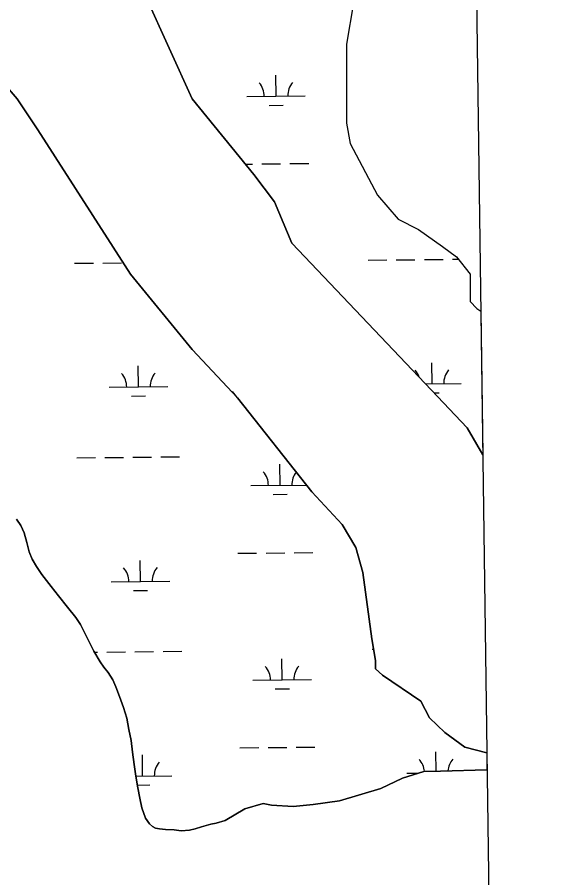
# Model space of a CAD drawing. Extents: x 3734862 to 3772949, y 391520 to 417239.
# Drawn here: x 3769923 to 3770844, y 405826 to 407298 of the extents above; entities that cross this region are included whole.
import ezdxf

# ---------------------------------------------------------------- set-up
doc = ezdxf.new("R2010")
doc.units = 0
for name, color, linetype in [('V-GRID-FRAM', 7, 'Continuous'), ('V-TOPO-SHOR', 7, 'Continuous'), ('V-WETL-SWMP', 7, 'Continuous')]:
    doc.layers.add(name, color=color, linetype=linetype)

msp = doc.modelspace()

# ---------------------------------------------------------------- linework, layer by layer
at = {"layer": 'V-GRID-FRAM'}
msp.add_lwpolyline([(3738832.3, 415033.8), (3770599.2, 415447.4), (3770843.8, 397266.6), (3739061.1, 396852.8), (3738832.3, 415033.8)], dxfattribs=at)
at = {"layer": 'V-TOPO-SHOR'}
for p, q in [((3770140.1, 407339.6), (3770222.2, 407157.7)), ((3769923.1, 407157.7), (3769887.9, 407198.8)), ((3769958.3, 407104.9), (3769923.1, 407157.7)), ((3770222.2, 407157.7), (3770327.8, 407028.6)), ((3770116.7, 406858.4), (3769958.3, 407104.9)), ((3770327.8, 407028.6), (3770363, 406981.6)), ((3770363, 406981.6), (3770392.3, 406911.2)), ((3770392.3, 406911.2), (3770631.5, 406659.6)), ((3770222.2, 406729.3), (3770116.7, 406858.4)), ((3770299.4, 406646.6), (3770222.2, 406729.3)), ((3770631.5, 406659.6), (3770692.1, 406595.1)), ((3770426.6, 406486.1), (3770299.4, 406646.6)), ((3770692.1, 406595.1), (3770718.9, 406549.1)), ((3770478.5, 406430), (3770426.6, 406486.1)), ((3769921.7, 406439), (3769929, 406428.4)), ((3770501.7, 406390.5), (3770478.5, 406430)), ((3769929, 406428.4), (3769934.8, 406415.9)), ((3769934.8, 406415.9), (3769939.5, 406399.5)), ((3769939.5, 406399.5), (3769943.3, 406383.5)), ((3770513.7, 406348.1), (3770501.7, 406390.5)), ((3769943.3, 406383.5), (3769948.7, 406371)), ((3769948.7, 406371), (3769956.1, 406358.1)), ((3769956.1, 406358.1), (3769965.4, 406344.4)), ((3769965.4, 406344.4), (3769980.9, 406324)), ((3770529.5, 406234.6), (3770513.7, 406348.1)), ((3769980.9, 406324), (3769993.4, 406308)), ((3769993.4, 406308), (3770009.3, 406288.8)), ((3770009.3, 406288.8), (3770023.3, 406270.8)), ((3770023.3, 406270.8), (3770031, 406259.1)), ((3770031, 406259.1), (3770039.5, 406243.4)), ((3770039.5, 406243.4), (3770046.5, 406228.2)), ((3770046.5, 406228.2), (3770054.3, 406213.3)), ((3770535.7, 406197.8), (3770529.5, 406234.6)), ((3770054.3, 406213.3), (3770064.7, 406195)), ((3770064.7, 406195), (3770071.3, 406186.3)), ((3770535.8, 406183.5), (3770535.7, 406197.8)), ((3770071.3, 406186.3), (3770078.7, 406177)), ((3770547.4, 406172.3), (3770535.8, 406183.5)), ((3770078.7, 406177), (3770086.5, 406164.4)), ((3770086.5, 406164.4), (3770091.9, 406152.3)), ((3770613.3, 406127.8), (3770547.4, 406172.3)), ((3770091.9, 406152.3), (3770097.7, 406135.9)), ((3770097.7, 406135.9), (3770105, 406117.2)), ((3770627.9, 406099.6), (3770613.3, 406127.8)), ((3770105, 406117.2), (3770110.4, 406098.8)), ((3770110.4, 406098.8), (3770113.8, 406079.7)), ((3770653.9, 406074.3), (3770627.9, 406099.6)), ((3770113.8, 406079.7), (3770117.7, 406060.5)), ((3770688.3, 406049.2), (3770653.9, 406074.3)), ((3770117.7, 406060.5), (3770120.3, 406041)), ((3770725.8, 406039.9), (3770688.3, 406049.2)), ((3770120.3, 406041), (3770123, 406019.9)), ((3770123, 406019.9), (3770126, 405999.6)), ((3770581.6, 405996.1), (3770618.4, 406008)), ((3770618.4, 406008), (3770646.8, 406008.4)), ((3770646.8, 406008.4), (3770726.1, 406010.7)), ((3770126, 405999.6), (3770129.1, 405979.7)), ((3770544.9, 405978.6), (3770581.6, 405996.1)), ((3770129.1, 405979.7), (3770132.5, 405962.2)), ((3770474.1, 405957.7), (3770544.9, 405978.6)), ((3770132.5, 405962.2), (3770136.3, 405945.4)), ((3770136.3, 405945.4), (3770142.1, 405928.2)), ((3770278.5, 405923.8), (3770312.3, 405944.1)), ((3770312.3, 405944.1), (3770343.5, 405953.1)), ((3770343.5, 405953.1), (3770357.7, 405950.4)), ((3770357.7, 405950.4), (3770394.7, 405948.1)), ((3770394.7, 405948.1), (3770428.8, 405951.4)), ((3770428.8, 405951.4), (3770474.1, 405957.7)), ((3770142.1, 405928.2), (3770149.1, 405918.4)), ((3770149.1, 405918.4), (3770154.2, 405913.7)), ((3770238.3, 405913), (3770253.9, 405917.6)), ((3770253.9, 405917.6), (3770263.3, 405919.5)), ((3770263.3, 405919.5), (3770278.5, 405923.8)), ((3770154.2, 405913.7), (3770159.2, 405910.9)), ((3770159.2, 405910.9), (3770166.2, 405909.4)), ((3770166.2, 405909.4), (3770176.5, 405908.5)), ((3770176.5, 405908.5), (3770191.1, 405908.1)), ((3770191.1, 405908.1), (3770203.5, 405906.1)), ((3770203.5, 405906.1), (3770217.6, 405907.6)), ((3770217.6, 405907.6), (3770227, 405909.5)), ((3770227, 405909.5), (3770238.3, 405913))]:
    msp.add_line(p, q, dxfattribs=at)
for points in [[(3770290.6, 406657.6), (3770426.6, 406486.1), (3770478.5, 406430), (3770501.7, 406390.5), (3770513.7, 406348.1), (3770529.5, 406234.6), (3770535.7, 406197.8), (3770535.8, 406183.5), (3770547.4, 406172.3), (3770613.3, 406127.8), (3770627.9, 406099.6), (3770653.9, 406074.3), (3770688.3, 406049.2), (3770725.8, 406039.9)], [(3770631.5, 406659.6), (3770692.1, 406595.1), (3770718.9, 406549.1)], [(3770278.5, 405923.8), (3770263.3, 405919.5), (3770253.9, 405917.6), (3770238.3, 405913), (3770227, 405909.5), (3770217.6, 405907.6), (3770203.5, 405906.1), (3770191.1, 405908.1), (3770176.5, 405908.5), (3770166.2, 405909.4), (3770159.2, 405910.9), (3770154.2, 405913.7), (3770149.1, 405918.4), (3770142.1, 405928.2), (3770136.3, 405945.4), (3770132.5, 405962.2), (3770129.1, 405979.7), (3770126, 405999.6), (3770123, 406019.9), (3770120.3, 406041), (3770117.7, 406060.5), (3770113.8, 406079.7), (3770110.4, 406098.8), (3770105, 406117.2), (3770097.7, 406135.9), (3770091.9, 406152.3), (3770086.5, 406164.4), (3770078.7, 406177), (3770071.3, 406186.3), (3770064.7, 406195), (3770054.3, 406213.3), (3770046.5, 406228.2), (3770039.5, 406243.4), (3770031, 406259.1), (3770023.3, 406270.8), (3770009.3, 406288.8), (3769993.4, 406308), (3769980.9, 406324), (3769965.4, 406344.4), (3769956.1, 406358.1), (3769948.7, 406371), (3769943.3, 406383.5), (3769939.5, 406399.5), (3769934.8, 406415.9), (3769929, 406428.4), (3769921.7, 406439)], [(3770278.5, 405923.8), (3770312.3, 405944.1), (3770343.5, 405953.1), (3770357.7, 405950.4), (3770394.7, 405948.1), (3770428.8, 405951.4), (3770474.1, 405957.7), (3770544.9, 405978.6), (3770581.6, 405996.1), (3770618.4, 406008), (3770646.8, 406008.4), (3770726.1, 406010.7)]]:
    msp.add_lwpolyline(points, dxfattribs=at)
at = {"layer": 'V-WETL-SWMP'}
for p, q in [((3770222.2, 407157.7), (3770140.1, 407339.6)), ((3770497.9, 407322), (3770486.1, 407251.6)), ((3770486.1, 407251.6), (3770486.1, 407116.6)), ((3769887.9, 407198.8), (3769923.1, 407157.7)), ((3770365.6, 407162.3), (3770365.2, 407198.3)), ((3769923.1, 407157.7), (3769958.3, 407104.9)), ((3770327.8, 407028.6), (3770222.2, 407157.7)), ((3770315.6, 407161.8), (3770415.5, 407162.9)), ((3770353.7, 407146.8), (3770377.7, 407147)), ((3770486.1, 407116.6), (3770492, 407081.4)), ((3769958.3, 407104.9), (3770116.7, 406858.4)), ((3770492, 407081.4), (3770538.9, 406993.4)), ((3770389.4, 407047.1), (3770421.4, 407047.5)), ((3770313.3, 407046.3), (3770325.4, 407046.5)), ((3770341.4, 407046.6), (3770373.4, 407047)), ((3770363, 406981.6), (3770327.8, 407028.6)), ((3770538.9, 406993.4), (3770574.1, 406952.3)), ((3770392.3, 406911.2), (3770363, 406981.6)), ((3770574.1, 406952.3), (3770609.3, 406934.7)), ((3770609.3, 406934.7), (3770650.3, 406905.3)), ((3770631.5, 406659.6), (3770392.3, 406911.2)), ((3770650.3, 406905.3), (3770673.8, 406887.7)), ((3770673.8, 406887.7), (3770697.3, 406858.4)), ((3770021.2, 406876.7), (3770053.2, 406877.1)), ((3770069.2, 406877.2), (3770101.2, 406877.6)), ((3770523.1, 406882), (3770555.1, 406882.4)), ((3770571.1, 406882.5), (3770603.1, 406882.9)), ((3770619.1, 406883.1), (3770651.1, 406883.4)), ((3770667.1, 406883.6), (3770677.1, 406883.7)), ((3770116.7, 406858.4), (3770222.2, 406729.3)), ((3770697.3, 406858.4), (3770697.3, 406811.4)), ((3770697.3, 406811.4), (3770709, 406799.7)), ((3770709, 406799.7), (3770715.6, 406794.8)), ((3770715.6, 406794.8), (3770718.9, 406549.1)), ((3770222.2, 406729.3), (3770299.4, 406646.6)), ((3770130.3, 406665.3), (3770129.9, 406701.3)), ((3770632.2, 406670.6), (3770631.8, 406706.6)), ((3770080.3, 406664.7), (3770180.3, 406665.8)), ((3770621.2, 406670.5), (3770682.2, 406671.1)), ((3770118.5, 406649.7), (3770142.5, 406650)), ((3770692.1, 406595.1), (3770631.5, 406659.6)), ((3770635.7, 406655.2), (3770644.4, 406655.3)), ((3770299.4, 406646.6), (3770426.6, 406486.1)), ((3770718.9, 406549.1), (3770692.1, 406595.1)), ((3770024.7, 406544.1), (3770056.7, 406544.4)), ((3770072.7, 406544.6), (3770104.7, 406544.9)), ((3770120.7, 406545.1), (3770152.7, 406545.4)), ((3770168.7, 406545.6), (3770200.7, 406545.9)), ((3770372.6, 406497), (3770372.2, 406533)), ((3770322.6, 406496.5), (3770417.5, 406497.5)), ((3770360.7, 406481.5), (3770384.7, 406481.7)), ((3770426.6, 406486.1), (3770478.5, 406430)), ((3769929, 406428.4), (3769921.7, 406439)), ((3770478.5, 406430), (3770501.7, 406390.5)), ((3769934.8, 406415.9), (3769929, 406428.4)), ((3769939.5, 406399.5), (3769934.8, 406415.9)), ((3769943.3, 406383.5), (3769939.5, 406399.5)), ((3770501.7, 406390.5), (3770513.7, 406348.1)), ((3769948.7, 406371), (3769943.3, 406383.5)), ((3769956.1, 406358.1), (3769948.7, 406371)), ((3770300.4, 406380.8), (3770332.4, 406381.1)), ((3770348.4, 406381.3), (3770380.4, 406381.7)), ((3770396.4, 406381.8), (3770428.4, 406382.2)), ((3769965.4, 406344.4), (3769956.1, 406358.1)), ((3770133.8, 406332.6), (3770133.5, 406368.6)), ((3769980.9, 406324), (3769965.4, 406344.4)), ((3770513.7, 406348.1), (3770529.5, 406234.6)), ((3770083.8, 406332.1), (3770183.8, 406333.1)), ((3769993.4, 406308), (3769980.9, 406324)), ((3770122, 406317.1), (3770146, 406317.3)), ((3770009.3, 406288.8), (3769993.4, 406308)), ((3770023.3, 406270.8), (3770009.3, 406288.8)), ((3770031, 406259.1), (3770023.3, 406270.8)), ((3770039.5, 406243.4), (3770031, 406259.1)), ((3770046.5, 406228.2), (3770039.5, 406243.4)), ((3770054.3, 406213.3), (3770046.5, 406228.2)), ((3770529.5, 406234.6), (3770535.7, 406197.8)), ((3770064.7, 406195), (3770054.3, 406213.3)), ((3770055.2, 406211.7), (3770060.3, 406211.8)), ((3770076.3, 406211.9), (3770108.3, 406212.3)), ((3770124.3, 406212.4), (3770156.3, 406212.8)), ((3770172.3, 406212.9), (3770204.3, 406213.3)), ((3770530.1, 406216.7), (3770532.5, 406216.8)), ((3770071.3, 406186.3), (3770064.7, 406195)), ((3770376.1, 406164.4), (3770375.7, 406200.4)), ((3770535.7, 406197.8), (3770535.8, 406183.5)), ((3770078.7, 406177), (3770071.3, 406186.3)), ((3770535.8, 406183.5), (3770547.4, 406172.3)), ((3770086.5, 406164.4), (3770078.7, 406177)), ((3770091.9, 406152.3), (3770086.5, 406164.4)), ((3770326.1, 406163.8), (3770426.1, 406164.9)), ((3770547.4, 406172.3), (3770613.3, 406127.8)), ((3770097.7, 406135.9), (3770091.9, 406152.3)), ((3770105, 406117.2), (3770097.7, 406135.9)), ((3770364.3, 406148.8), (3770388.3, 406149.1)), ((3770613.3, 406127.8), (3770627.9, 406099.6)), ((3770110.4, 406098.8), (3770105, 406117.2)), ((3770113.8, 406079.7), (3770110.4, 406098.8)), ((3770627.9, 406099.6), (3770653.9, 406074.3)), ((3770117.7, 406060.5), (3770113.8, 406079.7)), ((3770653.9, 406074.3), (3770688.3, 406049.2)), ((3770120.3, 406041), (3770117.7, 406060.5)), ((3770303.9, 406048.2), (3770335.9, 406048.5)), ((3770351.9, 406048.7), (3770383.9, 406049)), ((3770399.9, 406049.2), (3770431.9, 406049.5)), ((3770688.3, 406049.2), (3770725.8, 406039.9)), ((3770123, 406019.9), (3770120.3, 406041)), ((3770137.3, 406000), (3770137, 406036)), ((3770639.2, 406008.3), (3770638.8, 406041.3)), ((3770725.8, 406039.9), (3770726.1, 406010.7)), ((3770129.1, 405979.7), (3770123, 406019.9)), ((3770618.4, 406008), (3770581.6, 405996.1)), ((3770589.2, 406004.7), (3770609, 406004.9)), ((3770646.8, 406008.4), (3770618.4, 406008)), ((3770726.1, 406010.7), (3770646.8, 406008.4)), ((3770126, 405999.8), (3770187.3, 406000.5)), ((3770581.6, 405996.1), (3770544.9, 405978.6)), ((3770128.3, 405984.4), (3770149.5, 405984.7)), ((3770132.5, 405962.2), (3770129.1, 405979.7)), ((3770544.9, 405978.6), (3770474.1, 405957.7)), ((3770136.3, 405945.4), (3770132.5, 405962.2)), ((3770142.1, 405928.2), (3770136.3, 405945.4)), ((3770312.3, 405944.1), (3770278.5, 405923.8)), ((3770343.5, 405953.1), (3770312.3, 405944.1)), ((3770357.7, 405950.4), (3770343.5, 405953.1)), ((3770394.7, 405948.1), (3770357.7, 405950.4)), ((3770428.8, 405951.4), (3770394.7, 405948.1)), ((3770474.1, 405957.7), (3770428.8, 405951.4)), ((3770149.1, 405918.4), (3770142.1, 405928.2)), ((3770154.2, 405913.7), (3770149.1, 405918.4)), ((3770253.9, 405917.6), (3770238.3, 405913)), ((3770263.3, 405919.5), (3770253.9, 405917.6)), ((3770278.5, 405923.8), (3770263.3, 405919.5)), ((3770159.2, 405910.9), (3770154.2, 405913.7)), ((3770166.2, 405909.4), (3770159.2, 405910.9)), ((3770176.5, 405908.5), (3770166.2, 405909.4)), ((3770191.1, 405908.1), (3770176.5, 405908.5)), ((3770203.5, 405906.1), (3770191.1, 405908.1)), ((3770217.6, 405907.6), (3770203.5, 405906.1)), ((3770227, 405909.5), (3770217.6, 405907.6)), ((3770238.3, 405913), (3770227, 405909.5))]:
    msp.add_line(p, q, dxfattribs=at)
for centre, start, end in [((3770310.3, 407162.2), 359.8334, 41.377), ((3770420.8, 407163.4), 139.8334, 181.377), ((3770687.4, 406671.6), 139.8334, 181.377), ((3770075.1, 406665.2), 359.8334, 41.377), ((3770185.6, 406666.3), 139.8334, 181.377), ((3770577, 406670.5), 19.0054, 41.377), ((3770317.3, 406496.9), 359.8334, 41.377), ((3770427.8, 406498.1), 142.2033, 181.377), ((3770078.6, 406332.5), 359.8334, 41.377), ((3770189.1, 406333.7), 139.8334, 181.377), ((3770320.8, 406164.2), 359.8334, 41.377), ((3770431.3, 406165.4), 139.8334, 181.377), ((3770192.6, 406001), 139.8334, 181.377), ((3770584, 406005.2), 4.6224, 41.377), ((3770694.5, 406006.3), 139.8334, 176.0525)]:
    msp.add_arc(centre, 35.2, start, end, dxfattribs=at)

doc.saveas('drawing.dxf')
